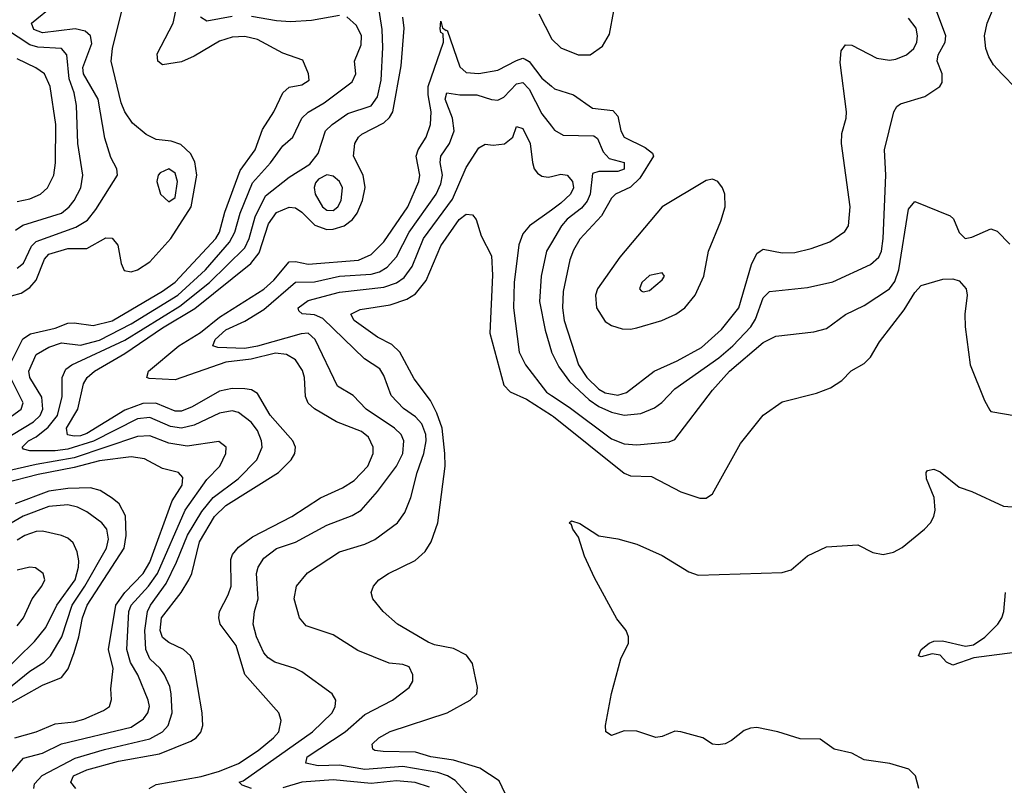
# Model space of a CAD drawing. Header units: inches. Extents: x 884549 to 1028252, y 526810 to 653624.
# Tile 616 of 656: x 968318 to 971433, y 564900 to 567321. Entities that reach past the tile are written whole.
import ezdxf

# ---------------------------------------------------------------- set-up
doc = ezdxf.new("R2010")
doc.units = ezdxf.units.IN
doc.header["$MEASUREMENT"] = 0
doc.layers.add('A9566', color=7, linetype='Continuous')
doc.layers.add('A9576', color=7, linetype='Continuous')

msp = doc.modelspace()

# ---------------------------------------------------------------- linework, layer by layer
at = {"layer": 'A9566', "color": 5}
for points, elevation in [([(968310, 566536.1), (968330, 566551.8), (968355, 566605), (968370, 566620.4), (968494.9, 566665.1), (968532.2, 566687.8), (968559.1, 566720.9), (968627, 566830), (968624.9, 566850), (968605.9, 566885.9), (968586.7, 566946.7), (968565.9, 567070), (968519.4, 567150), (968517.6, 567170), (968545.9, 567245.9), (968541.9, 567270), (968524.8, 567284.8), (968492.9, 567292.9), (968390, 567279.7), (968362.9, 567290), (968355.3, 567310), (968427.7, 567370)], 2540), ([(968363, 564890), (968364.6, 564904.6), (968388.5, 564931.5), (968493.7, 564986.3), (968585.9, 565014.1), (968730, 565047.6), (968769.3, 565070), (968787.5, 565090), (968800.1, 565130), (968797, 565190), (968792.4, 565212.4), (968775.9, 565250), (968762.4, 565270), (968730, 565299.9), (968716.7, 565330), (968714.1, 565390), (968722.3, 565450), (968731.8, 565470), (968781.1, 565538.9), (968814, 565606), (968848.4, 565691.6), (968893.7, 565766.3), (968930, 565810.8), (969009, 565870), (969068.3, 565930), (969085.1, 565970), (969082.9, 565990), (969070, 566022.9), (969050, 566048.7), (969010, 566079.6), (968990, 566084.8), (968950, 566077.4), (968870, 566039.4), (968830, 566029.7), (968795.3, 566035.3), (968730, 566063.2), (968690, 566059.7), (968551.8, 565988.2), (968470, 565963.4), (968430, 565958.4), (968350, 565957.8), (968330, 565963.5), (968325.6, 565970), (968345.7, 565990), (968370, 566002.5), (968407.6, 566032.4), (968436.9, 566070), (968452.2, 566130), (968452.1, 566190), (968464, 566216), (968482.8, 566230), (968650, 566307.6), (968824.6, 566415.4), (968918, 566490), (969030, 566600.3), (969043.4, 566630), (969062.4, 566697.6), (969095.7, 566764.3), (969170, 566823.4), (969235.3, 566864.7), (969262.1, 566897.9), (969285.3, 566970), (969306.5, 566990), (969355.7, 567024.3), (969430, 567049.2), (969450, 567077.7), (969461.5, 567130), (969466.5, 567233.5), (969464.5, 567290), (969451.5, 567371.5)], 2440), ([(968262, 565990), (968361.3, 566050), (968382.9, 566070), (968390.5, 566090), (968387.6, 566127.6), (968350, 566190), (968346.9, 566210), (968370, 566263.2), (968410, 566286.4), (968450, 566299.1), (968510, 566292.2), (968570, 566308.2), (968670, 566360), (968817.7, 566450), (968906.1, 566530), (968982.1, 566617.9), (968998.4, 566650), (969015.8, 566710), (969054.2, 566805.8), (969111.5, 566868.5), (969150, 566922.5), (969181.7, 566950), (969210.5, 567010), (969230.6, 567029.4), (969281.1, 567058.9), (969370, 567125.4), (969381, 567150), (969377.1, 567190), (969397.8, 567242.2), (969398.7, 567270), (969383.1, 567303.1), (969353.3, 567330)], 2460), ([(968286.2, 566230), (968327.4, 566312.6), (968352.2, 566327.8), (968430, 566346), (968470, 566361.3), (968490, 566363.3), (968550, 566354), (968610, 566369), (968770, 566463), (968810, 566491.2), (968938.8, 566630), (968949.7, 566650), (968966.7, 566713.3), (969015.8, 566844.2), (969062.9, 566910), (969085.9, 566974.1), (969121.6, 567030), (969150, 567090.2), (969170, 567107.6), (969210, 567115.9), (969233.6, 567130), (969231.7, 567150), (969213.3, 567193.3), (969150, 567215.7), (969070, 567258.6), (969030, 567268.3), (968990, 567265.7), (968950, 567253.8), (968870, 567206.6), (968830, 567188.2), (968770, 567178.5), (968754.5, 567190), (968753.2, 567213.2), (968803, 567310), (968811.6, 567350)], 2480), ([(968291.5, 566448.5), (968322.9, 566457.1), (968350, 566474.7), (968370, 566497.7), (968396.2, 566563.8), (968410, 566579.7), (968470, 566598.1), (968530, 566597.8), (968590, 566632), (968610, 566630.1), (968628.3, 566608.3), (968639.1, 566550), (968648.8, 566528.8), (968670, 566524.3), (968690, 566530.5), (968730, 566556.1), (968795.9, 566630), (968860.1, 566730), (968877.8, 566830), (968871.8, 566871.8), (968858.7, 566898.7), (968827.2, 566927.2), (968797.5, 566937.5), (968750, 566942.5), (968718.1, 566958.1), (968674.5, 566994.5), (968650, 567029.7), (968638.7, 567058.7), (968606.9, 567190), (968611.5, 567230), (968641, 567350)], 2520), ([(968495.6, 564890), (968480.1, 564910), (968488.4, 564930), (968530, 564949.8), (968630, 564976.5), (968760.2, 564999.8), (968859.5, 565040.5), (968876, 565050), (968891.1, 565068.9), (968896.9, 565090), (968895.6, 565130), (968868.1, 565290), (968857.8, 565310), (968836.5, 565330), (968790, 565352.4), (968770, 565367.7), (968762.2, 565390), (968766.7, 565430), (968829.1, 565510), (968852.8, 565550), (968862.6, 565570), (968887, 565670), (968933.8, 565750), (968970, 565785.5), (969136.1, 565890), (969176.7, 565930), (969188.7, 565950), (969190.9, 565970), (969182, 565990), (969110.5, 566070.5), (969070, 566139.9), (969051.1, 566151.1), (969030, 566154.4), (968990, 566155.1), (968950, 566146.5), (968863.3, 566096.7), (968830, 566083.5), (968810, 566083.6), (968748.7, 566108.7), (968707.7, 566107.7), (968650, 566086.5), (968530, 566013.2), (968510, 566006), (968490, 566004.2), (968468.9, 566008.9), (968465.6, 566030), (968502.2, 566090), (968520.1, 566170), (968530.8, 566190), (968554.7, 566210), (968650, 566265.6), (968770, 566347.5), (968871.6, 566408.4), (969049.5, 566550.5), (969075.4, 566584.6), (969104.5, 566675.5), (969130, 566711.5), (969170, 566728.1), (969190, 566726.5), (969210, 566713.1), (969251.7, 566671.7), (969290, 566658.4), (969310, 566658.9), (969344.5, 566670), (969370.5, 566689.5), (969385.6, 566710), (969402.4, 566750), (969410.7, 566790.7), (969404.3, 566830), (969374.3, 566890), (969377.9, 566930), (969389.3, 566950), (969400.6, 566959.4), (969470, 566994.9), (969488, 567012), (969497.9, 567030), (969524.7, 567175.3), (969534.7, 567294.7), (969529.9, 567329.9)], 2420), ([(968990, 567332), (968910, 567317.2), (968889.4, 567329.4)], 2460), ([(969330, 567335), (969241.5, 567318.5), (969174.7, 567314.7), (969130, 567317.4), (969051.7, 567331.7)], 2460), ([(969959.9, 567339.9), (970000, 567261.5)], 2420), ([(968727.3, 564890), (968750, 564902.7), (968892.1, 564927.9), (968950, 564945), (969010, 564969.8), (969072.2, 565010), (969120.9, 565050), (969138, 565070), (969145.2, 565105.2), (969137.4, 565130), (969030.3, 565250.3), (969002.9, 565342.9), (968952.5, 565410), (968947.7, 565430), (968949.9, 565450), (968977.8, 565502.2), (968986.4, 565530), (968985.4, 565614.6), (968991.4, 565630), (969010, 565653), (969054.1, 565685.9), (969178.6, 565750), (969270, 565809), (969339.2, 565840.8), (969375.9, 565864.1), (969418.8, 565910), (969436.1, 565950), (969436.1, 565970), (969420.9, 566000.9), (969399.6, 566019.6), (969320.3, 566050), (969250.9, 566090.9), (969230, 566109.3), (969222.3, 566130), (969218.4, 566190), (969212.5, 566212.5), (969190, 566245.6), (969162.4, 566262.4), (969126.9, 566266.9), (969050, 566248.2), (968970, 566238.4), (968810, 566182.9), (968727.1, 566187.1), (968719.8, 566190), (968725.7, 566210), (968821.7, 566290), (968890, 566332), (968950, 566381.3), (969090, 566469.2), (969122.2, 566497.8), (969170, 566555.4), (969190, 566557), (969230, 566548), (969390, 566561.1), (969430, 566579), (969470, 566619), (969546.2, 566730), (969580.5, 566810), (969583.7, 566830), (969571.8, 566890), (969578.5, 566910), (969603.4, 566950), (969617.2, 566990), (969619.5, 567030), (969610, 567084.2), (969610, 567110), (969658.4, 567250), (969657.1, 567277.1), (969650, 567280.7), (969647.9, 567292.1), (969650, 567316.5), (969655.6, 567295.6), (969667.1, 567287.1), (969670, 567288.4), (969710, 567172), (969730, 567154.4), (969770, 567151.3), (969830, 567161.4), (969890, 567192), (969910, 567199.5), (969916.7, 567196.7), (969930, 567189.6), (969970, 567136.4), (970000, 567111.1)], 2380), ([(968304.6, 566655.4), (968327.8, 566672.2), (968450, 566710.1), (968474.8, 566730), (968490, 566749.5), (968511.2, 566790), (968518, 566830), (968501.6, 566930), (968497.6, 567050), (968490.3, 567090), (968474.2, 567134.2), (968467.1, 567210), (968450.2, 567230.2), (968374.8, 567234.8), (968350, 567242.2), (968276.5, 567290)], 2560), ([(968310, 566746.2), (968350, 566755.1), (968383.2, 566770), (968406.2, 566790), (968426.1, 566830), (968431.1, 566868.9), (968432.2, 566990), (968413.8, 567110), (968395.8, 567150), (968368.8, 567168.8), (968310, 567198)], 2580), ([(969051.2, 564890), (969021.3, 564901.3), (969012.2, 564910), (969025.3, 564914.7), (969244.1, 565070), (969305.9, 565130), (969316.3, 565150), (969318.5, 565170), (969306, 565190), (969210, 565259.3), (969189.6, 565270), (969125.3, 565290), (969103.5, 565303.5), (969090, 565319.3), (969067.2, 565370), (969056.6, 565410), (969060.8, 565450), (969071.9, 565490), (969067.5, 565570), (969071.8, 565590), (969090, 565619), (969130, 565649.5), (969190.6, 565669.4), (969290, 565723.3), (969370, 565753.8), (969398, 565770), (969450, 565829.4), (969510.4, 565909.6), (969529.9, 565950), (969533.6, 565990), (969524.5, 566010), (969503.9, 566030), (969414.2, 566090), (969373.1, 566133.1), (969322.9, 566162.9), (969253, 566310), (969230, 566329.9), (969208.4, 566328.4), (969070, 566288.8), (969030, 566282.2), (968944.5, 566284.5), (968929, 566290), (968936.1, 566310), (968970, 566341.1), (969030, 566368.2), (969090, 566405.4), (969190, 566491.3), (969250, 566492.7), (969330, 566510), (969430, 566516.6), (969455.9, 566524.1), (969480.9, 566539.1), (969510, 566571.2), (969550.5, 566650), (969635.7, 566770), (969650, 566802), (969655.5, 566830), (969648.5, 566870), (969650.5, 566890), (969677.8, 566930), (969691.9, 566970), (969687.5, 567010), (969663.6, 567070), (969669.2, 567090), (969710, 567084.3), (969764, 567084), (969810, 567069.1), (969830, 567067.5), (969850, 567076.4), (969890, 567118.7), (969910, 567123), (969930, 567102), (969970, 567023.5), (970000, 566984.5)], 2360), ([(969736.5, 564870), (969695.1, 564915.1), (969670.8, 564930.8), (969640.8, 564940.8), (969530, 564959.4), (969410, 564950.2), (969330, 564964.6), (969262, 564962), (969222.8, 564970), (969227.5, 564990), (969347.8, 565070), (969410, 565123.9), (969497.2, 565170), (969549.6, 565210), (969561.7, 565230), (969561.4, 565250), (969550, 565275), (969530, 565282.2), (969486.5, 565286.5), (969387.2, 565327.2), (969310, 565376.2), (969224.2, 565404.2), (969202.8, 565430), (969186, 565490), (969193.5, 565530), (969228.2, 565571.8), (969330, 565638.3), (969410, 565663.1), (969441.9, 565678.1), (969513.2, 565730), (969536.5, 565763.5), (969555.8, 565810), (969575.4, 565890), (969596.5, 565950), (969603.6, 565990), (969602.9, 566010), (969590, 566043.9), (969570, 566065.2), (969532.2, 566092.2), (969492.6, 566132.6), (969470, 566196.3), (969457.2, 566217.2), (969408.9, 566248.9), (969276.9, 566376.9), (969250, 566388.3), (969211.6, 566391.6), (969200.6, 566400.6), (969198.4, 566410), (969230, 566433), (969330, 566460.2), (969470, 566475.6), (969510, 566489.1), (969534, 566506), (969559.5, 566540.5), (969594.9, 566630), (969686.6, 566753.4), (969730, 566853.8), (969770, 566916.2), (969790, 566928.2), (969815.8, 566924.2), (969851.4, 566928.6), (969878, 566950), (969890, 566984), (969910, 566977.6), (969933.2, 566930), (969939.9, 566870), (969945.8, 566850), (969956.3, 566836.3), (969970, 566826.5), (969990, 566823.5), (970000, 566826)], 2340), ([(969854.1, 564874.1), (969834.5, 564914.5), (969774.1, 564954.1), (969690, 564980), (969618.7, 564990), (969570, 565004.9), (969467.3, 565007.3), (969440.9, 565010), (969435.1, 565015.1), (969432.7, 565030), (969454.3, 565050), (969489.4, 565070.6), (969669.7, 565130), (969743.5, 565170), (969764.5, 565190), (969766.5, 565210), (969750, 565285.6), (969731.6, 565311.6), (969690, 565332.7), (969630, 565344.9), (969610, 565353.4), (969513.5, 565410), (969467.4, 565450), (969435.1, 565490), (969429.8, 565510.2), (969436.9, 565530), (969454.3, 565550), (969484.2, 565570), (969568.9, 565611.1), (969600.4, 565639.6), (969619.9, 565670), (969640.8, 565730), (969664, 565910), (969663, 565950), (969654.3, 566030), (969637.6, 566077.6), (969617, 566117), (969565.7, 566185.7), (969520.3, 566270), (969494.8, 566294.8), (969450, 566317.4), (969375.8, 566370), (969365, 566390), (969395.2, 566404.8), (969490, 566419.3), (969542.6, 566437.4), (969570, 566454.7), (969603.3, 566496.7), (969650, 566605.9), (969708.3, 566690), (969730, 566706.9), (969750, 566704.5), (969761.7, 566690), (969777.8, 566637.8), (969810, 566574.8), (969813.4, 566513.4), (969805.5, 566330), (969850, 566165.7), (969870, 566144.8), (969921.4, 566121.4), (970000, 566071)], 2320), ([(970000, 566719.6), (969930.7, 566670), (969910, 566644), (969896.6, 566610), (969882.6, 566490), (969879.6, 566410), (969898.3, 566270), (969917.9, 566230), (969984, 566144), (970000, 566133.3)], 2340), ([(970000, 566615.9), (969984.6, 566590), (969967.5, 566510), (969962.7, 566430), (969979.9, 566339.9), (970000, 566271.1)], 2360), ([(968130, 565951.6), (968322, 566090), (968329.1, 566110), (968288.7, 566190)], 2480), ([(968276.1, 564923.9), (968330, 564986.3), (968390, 565002.5), (968450, 565031.5), (968670, 565084.3), (968710, 565110.1), (968723.1, 565130), (968728, 565150), (968724.5, 565170), (968691.8, 565250), (968668.8, 565288.7), (968656.9, 565330), (968662.7, 565450), (968670, 565470.4), (968725.5, 565530), (968754.1, 565570), (968841.3, 565770), (968910, 565867.4), (968950.9, 565910), (968970.4, 565950), (968971.4, 565970), (968947.4, 565987.4), (968847.6, 565972.4), (968790, 565982.6), (968730, 566005), (968690, 566003.3), (968490, 565935.5), (968370, 565915.3), (968235.3, 565884.7)], 2460), ([(968302.7, 565050), (968370.2, 565069.8), (968430, 565094.7), (968490, 565101.5), (968520.8, 565110), (968583.4, 565136.6), (968602.2, 565150), (968608.3, 565171.7), (968605.8, 565205.8), (968614, 565270), (968599.1, 565330), (968622.3, 565470), (968650, 565509.8), (968708.9, 565570), (968730, 565606.5), (968800.3, 565799.7), (968831.7, 565850), (968834, 565874), (968820.5, 565890), (968770, 565901.7), (968713.1, 565933.1), (968670, 565939), (968570, 565926.9), (968490, 565905), (968376.5, 565883.5), (968270, 565855.4)], 2480), ([(968270, 565150), (968390, 565216.8), (968450, 565241), (968471, 565269), (968490, 565320.2), (968505.4, 565370), (968516.3, 565430), (968530.9, 565470), (968648.7, 565650), (968655.1, 565690), (968652.6, 565752.6), (968632.8, 565790), (968610, 565808.6), (968572.6, 565832.6), (968541.6, 565841.6), (968470, 565839.2), (968410, 565831), (968303.9, 565790)], 2520), ([(968277.6, 565202.4), (968350, 565261.1), (968395.6, 565290), (968415.4, 565310), (968450.6, 565369.4), (968483.8, 565470), (968524.2, 565530), (968591.9, 565650), (968598.9, 565678.9), (968593.7, 565710), (968577.3, 565730), (968530, 565765.4), (968500.4, 565780.4), (968470, 565787.5), (968410, 565781.7), (968328.4, 565751.6), (968291, 565729)], 2540), ([(968256.6, 565250), (968364.9, 565355.1), (968400.3, 565399.7), (968435.1, 565470), (968493, 565550), (968504.1, 565590), (968504.6, 565610), (968499.2, 565639.2), (968487.2, 565667.2), (968470, 565681.9), (968449.9, 565689.9), (968390, 565704.4), (968370, 565702.9), (968333.7, 565690), (968310, 565675.6)], 2560), ([(968310, 565405), (968330, 565430.4), (968357.2, 565490), (968388, 565530), (968397.6, 565550), (968391.6, 565570), (968368, 565588), (968350, 565590.6), (968310, 565580.2)], 2580), ([(969614, 564894), (969569.5, 564909.5), (969510, 564914.4), (969430, 564906), (969310, 564917.6), (969210, 564910), (969150, 564892.2)], 2360)]:
    msp.add_lwpolyline(points, dxfattribs=dict(at, elevation=elevation))
for points, elevation in [([(968790, 566849.9), (968762.5, 566837.5), (968755.9, 566830), (968751.3, 566810), (968763.2, 566770), (968790, 566746), (968810, 566759.6), (968817.2, 566810), (968810, 566835.9)], 2540), ([(969290, 566830.9), (969262.9, 566817.1), (969254.1, 566805.9), (969249.5, 566790.5), (969252.7, 566770), (969276, 566730), (969290, 566719.2), (969310, 566717.8), (969324.4, 566730), (969334.9, 566750), (969338.8, 566790), (969329.8, 566810), (969310, 566826.3)], 2440)]:
    msp.add_lwpolyline(points, close=True, dxfattribs=dict(at, elevation=elevation))
at = {"layer": 'A9576', "color": 5}
for points, elevation in [([(971470, 567104), (971424.7, 567150), (971399, 567179), (971384, 567204), (971374.8, 567230), (971369.8, 567270), (971378.8, 567310), (971422.8, 567417.2)], 2340), ([(970000, 566271.1), (970000.3, 566270), (970023.6, 566223.6), (970057.3, 566177.3), (970119.2, 566119.2), (970150, 566097.8), (970190, 566080.1), (970230, 566071.2), (970283.4, 566076.6), (970326.4, 566093.6), (970349.5, 566110.5), (970390, 566153.7), (970530, 566252.3), (970574.2, 566290), (970631.4, 566350), (970645.4, 566374.6), (970670, 566442.2), (970690, 566461.5), (970810, 566474.6), (970890, 566492.5), (971010, 566547.7), (971036.2, 566570), (971044.5, 566590), (971049.5, 566630), (971057.8, 566830), (971054.1, 566910), (971083.1, 567030), (971093.2, 567046.8), (971104.7, 567055.3), (971181.4, 567078.6), (971229.4, 567110), (971236.8, 567123.2), (971236.4, 567150), (971220.7, 567190), (971223.7, 567210), (971245.6, 567250), (971247.9, 567270), (971218.8, 567350)], 2360), ([(970000, 567261.5), (970000.5, 567260.5), (970030, 567232), (970084.4, 567210), (970122.4, 567210), (970161.8, 567238.2), (970184.3, 567275.7), (970197.8, 567350)], 2420), ([(970000, 567111.1), (970010, 567102.6), (970070, 567083.7), (970130, 567041.9), (970194, 567034), (970210, 567016.5), (970219.9, 566970), (970229.8, 566949.8), (970296.8, 566916.8), (970319.4, 566899.4), (970323.1, 566890), (970279.9, 566820.1), (970250, 566791.6), (970202.6, 566770), (970190, 566756.8), (970158.3, 566701.7), (970090, 566627.3), (970070, 566592.8), (970058.4, 566561.6), (970037.6, 566462.4), (970035.1, 566410), (970040.2, 566370), (970085.4, 566230), (970112.4, 566190), (970150, 566152.9), (970170, 566141.5), (970210, 566133.8), (970237.1, 566142.9), (970325.2, 566210), (970397.7, 566242.3), (970474.9, 566285.1), (970538.6, 566341.4), (970593.3, 566410), (970633, 566547), (970650, 566581.6), (970661, 566590), (970670, 566595.3), (970730, 566584.7), (970770, 566585.3), (970822, 566598), (970880.8, 566619.2), (970928.5, 566651.5), (970940.2, 566670), (970945, 566730), (970917.5, 566930), (970918.7, 566961.3), (970932.7, 567010), (970934, 567030), (970913.5, 567186.5), (970917.1, 567222.9), (970930, 567241.7), (970950, 567240.6), (971030, 567199.5), (971070, 567193.1), (971090, 567196.2), (971123.2, 567210), (971146.9, 567230), (971156.1, 567250), (971158.7, 567270), (971154.3, 567294.3), (971130, 567326.5)], 2380), ([(970000, 566984.5), (970010, 566971.6), (970036.8, 566956.8), (970134, 566954), (970146, 566946), (970163.4, 566903.4), (970182.3, 566882.3), (970230.1, 566870), (970230, 566848.6), (970210, 566841.8), (970150, 566841.8), (970130, 566834.8), (970122.8, 566770), (970112.8, 566747.2), (970094.9, 566725.1), (970049.8, 566690.2), (970032.3, 566670), (970000, 566615.9)], 2360), ([(970000, 566826), (970030, 566833.3), (970049.7, 566829.7), (970066.8, 566810), (970069.7, 566790), (970060.4, 566770), (970030, 566741.1), (970000, 566719.6)], 2340), ([(970000, 566133.3), (970056, 566096), (970190, 565995.8), (970230, 565980.1), (970270, 565976.6), (970373.1, 565986.9), (970390, 565994.4), (970509.9, 566150), (970564, 566210), (970670, 566300.8), (970710, 566320.4), (970830, 566334.1), (970870, 566345.2), (970930, 566389.4), (970990, 566417.9), (971069.9, 566470), (971086.2, 566493.8), (971099, 566530), (971130, 566722.4), (971150, 566746.7), (971261.6, 566701.6), (971272, 566692), (971290, 566648.7), (971309.6, 566629.6), (971330, 566633.9), (971390, 566659.7), (971410, 566652.8), (971450, 566611.6)], 2340), ([(970000, 566071), (970006.7, 566066.7), (970230, 565887.6), (970250, 565879.4), (970316.7, 565876.7), (970410, 565828.5), (970470, 565808.2), (970490, 565808.3), (970510, 565822.6), (970598.7, 565981.3), (970670, 566071), (970730, 566112.6), (970839.1, 566140.9), (970882.5, 566157.5), (970919, 566181), (970948.8, 566211.2), (970990, 566234.6), (971010, 566254), (971037.7, 566302.3), (971116.3, 566403.7), (971150, 566459), (971170, 566480.9), (971238.9, 566501.1), (971270, 566502.2), (971290, 566495.4), (971312.2, 566470), (971315.3, 566450), (971308.4, 566390), (971309, 566350), (971325.4, 566230), (971370, 566117), (971386.9, 566086.9), (971390, 566082.8), (971470, 566068.6)], 2320), ([(971163, 564890), (971151.7, 564930), (971131.2, 564951.2), (971070.7, 564969.3), (970990, 564981.1), (970950, 565002), (970894.4, 565014.4), (970850, 565046), (970786.9, 565046.9), (970716, 565070), (970650, 565083.2), (970630, 565081.5), (970610, 565073.2), (970570, 565042.2), (970550, 565031.8), (970528, 565028), (970509.2, 565030), (970479, 565050), (970410, 565069.6), (970390, 565071.6), (970350, 565054.5), (970330, 565051.8), (970270, 565071.8), (970230, 565072.6), (970190, 565058.3), (970171.8, 565070), (970171, 565090), (970189.8, 565190.2), (970220, 565300), (970243.6, 565350), (970243.6, 565370), (970236.2, 565390), (970207.2, 565427.2), (970136.8, 565556.8), (970104.7, 565624.7), (970085.6, 565685.6), (970067.6, 565710), (970064, 565724), (970056, 565730), (970063.8, 565736.2), (970090, 565728.4), (970150, 565688.9), (970210, 565679.3), (970270, 565662.6), (970350, 565626.9), (970435, 565575), (970464.8, 565564.8), (970730, 565573.6), (970758.2, 565581.8), (970810, 565625.7), (970870, 565654), (970970, 565661.1), (971016.8, 565636.8), (971050, 565630.2), (971082, 565638), (971110, 565652.7), (971180.3, 565710), (971198.9, 565730), (971209.8, 565750), (971213.7, 565770), (971211.2, 565810), (971187.1, 565870), (971186, 565890), (971190, 565895.5), (971210, 565900.5), (971230, 565891.9), (971290, 565843.2), (971330, 565829.4), (971430, 565782.7), (971690, 565763)], 2280), ([(971490, 565323.6), (971336.1, 565303.9), (971270, 565279.8), (971250, 565289.7), (971230, 565311.5), (971204.2, 565315.8), (971170, 565306.3), (971161.2, 565310), (971169.8, 565330.2), (971195.1, 565350), (971210, 565355.8), (971237.1, 565357.1), (971310, 565340.6), (971335, 565345), (971371, 565369), (971412, 565410), (971424.7, 565430), (971431.8, 565450), (971437.2, 565510)], 2260)]:
    msp.add_lwpolyline(points, dxfattribs=dict(at, elevation=elevation))
for points, elevation in [([(970510, 566817), (970490, 566812.9), (970350, 566729.9), (970216, 566570), (970145.7, 566470), (970139.1, 566450), (970142.7, 566410), (970170, 566366.9), (970190, 566354.2), (970224.3, 566344.3), (970250, 566342.7), (970270, 566346.7), (970348.9, 566370), (970394.1, 566390), (970422.6, 566410), (970454.9, 566450), (970482.4, 566510), (970497.2, 566590), (970535.8, 566684.2), (970549.4, 566730), (970548.5, 566770), (970541.8, 566790), (970526.6, 566810)], 2420), ([(970350, 566521.2), (970310, 566512.4), (970285.7, 566490), (970279.1, 566470), (970284.4, 566464.4), (970290, 566460.5), (970310, 566465.3), (970350, 566498.8), (970358, 566510)], 2440)]:
    msp.add_lwpolyline(points, close=True, dxfattribs=dict(at, elevation=elevation))

doc.saveas('drawing.dxf')
